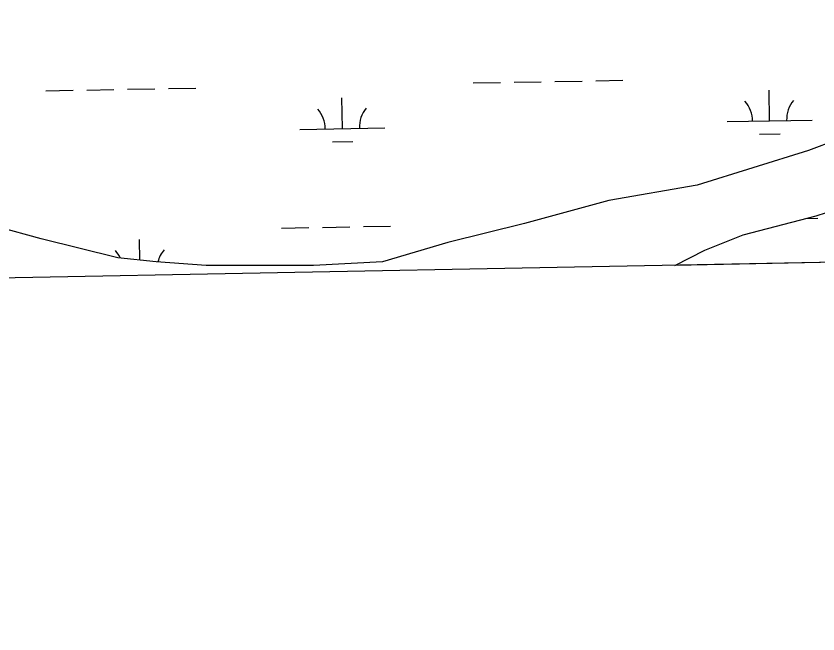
# Model space of a CAD drawing. Extents: x 3957609 to 3995875, y 234277 to 260273.
# Drawn here: x 3983800 to 3984742, y 239698 to 240423 of the extents above; entities that cross this region are included whole.
import ezdxf

# ---------------------------------------------------------------- set-up
doc = ezdxf.new("R2010")
doc.units = 0
for name, color, linetype in [('V-GRID-FRAM', 7, 'Continuous'), ('V-TOPO-SHOR', 7, 'Continuous'), ('V-WETL-SWMP', 7, 'Continuous')]:
    doc.layers.add(name, color=color, linetype=linetype)

msp = doc.modelspace()

# ---------------------------------------------------------------- linework, layer by layer
at = {"layer": 'V-GRID-FRAM'}
for points in [[(3961534.646, 257877.621), (3993438.57, 258485.581), (3993792.928, 240306.336), (3961873.139, 239698.074), (3961534.646, 257877.621)], [(3993792.928, 240306.336), (3961873.139, 239698.074)]]:
    msp.add_lwpolyline(points, dxfattribs=at)
at = {"layer": 'V-TOPO-SHOR'}
for p, q in [((3984852.128, 240310.652), (3984730.491, 240265.571)), ((3984730.491, 240265.571), (3984599.844, 240224.997)), ((3984599.844, 240224.997), (3984496.227, 240206.965)), ((3984739.501, 240188.932), (3984825.098, 240215.981)), ((3984496.227, 240206.965), (3984397.115, 240179.916)), ((3983829.474, 240161.883), (3983730.362, 240188.932)), ((3984653.905, 240166.391), (3984739.501, 240188.932)), ((3984397.115, 240179.916), (3984307.013, 240157.375)), ((3983919.576, 240139.342), (3983829.474, 240161.883)), ((3984608.854, 240148.359), (3984653.905, 240166.391)), ((3984307.013, 240157.375), (3984230.427, 240134.834)), ((3984573.461, 240130.65), (3984608.854, 240148.359)), ((3983964.626, 240134.834), (3983919.576, 240139.342)), ((3984023.193, 240130.326), (3983964.626, 240134.834)), ((3984149.335, 240130.326), (3984023.193, 240130.326)), ((3984230.427, 240134.834), (3984149.335, 240130.326))]:
    msp.add_line(p, q, dxfattribs=at)
at = {"layer": 'V-WETL-SWMP'}
for p, q in [((3984384.758, 240345.598), (3984416.753, 240346.179)), ((3984432.75, 240346.47), (3984464.745, 240347.052)), ((3984480.742, 240347.343), (3984512.737, 240347.925)), ((3983882.933, 240336.473), (3983914.928, 240337.055)), ((3983930.925, 240337.345), (3983962.92, 240337.927)), ((3983978.917, 240338.218), (3984010.912, 240338.8)), ((3984336.766, 240344.725), (3984368.761, 240345.307)), ((3983834.941, 240335.6), (3983866.936, 240336.182)), ((3984183.122, 240291.181), (3984182.468, 240327.175)), ((3984684.947, 240300.305), (3984684.293, 240336.3)), ((3984852.128, 240310.652), (3984730.491, 240265.571)), ((3984634.955, 240299.396), (3984734.939, 240301.214)), ((3984133.13, 240290.272), (3984233.114, 240292.09)), ((3984673.23, 240284.659), (3984697.226, 240285.095)), ((3984171.405, 240275.534), (3984195.401, 240275.97)), ((3984730.491, 240265.571), (3984599.844, 240224.997)), ((3984599.844, 240224.997), (3984496.227, 240206.965)), ((3984739.501, 240188.932), (3984825.098, 240215.981)), ((3984496.227, 240206.965), (3984397.115, 240179.916)), ((3983829.474, 240161.883), (3983730.362, 240188.932)), ((3984653.905, 240166.391), (3984739.501, 240188.932)), ((3984726.915, 240185.618), (3984741.629, 240185.885)), ((3984207.809, 240176.179), (3984239.804, 240176.76)), ((3984397.115, 240179.916), (3984307.013, 240157.375)), ((3984111.825, 240174.433), (3984143.82, 240175.015)), ((3984159.817, 240175.306), (3984191.812, 240175.888)), ((3983919.576, 240139.342), (3983829.474, 240161.883)), ((3983945.418, 240136.756), (3983944.978, 240160.968)), ((3986134.933, 240160.406), (3984573.461, 240130.65)), ((3984608.854, 240148.359), (3984653.905, 240166.391)), ((3984307.013, 240157.375), (3984230.427, 240134.834)), ((3984573.461, 240130.65), (3984608.854, 240148.359)), ((3983964.626, 240134.834), (3983919.576, 240139.342)), ((3984023.193, 240130.326), (3983964.626, 240134.834)), ((3984149.335, 240130.326), (3984023.193, 240130.326)), ((3984230.427, 240134.834), (3984149.335, 240130.326))]:
    msp.add_line(p, q, dxfattribs=at)
for centre, start, end in [((3984629.705, 240299.776), 0.269879, 41.813537), ((3984740.172, 240301.785), 140.269876, 181.813534), ((3984127.88, 240290.651), 0.269879, 41.813537), ((3984238.347, 240292.66), 140.269876, 181.813534), ((3984000.858, 240126.453), 140.269876, 166.496189), ((3983890.39, 240124.444), 24.486113, 41.813537)]:
    msp.add_arc(centre, 35.246, start, end, dxfattribs=at)

doc.saveas('drawing.dxf')
